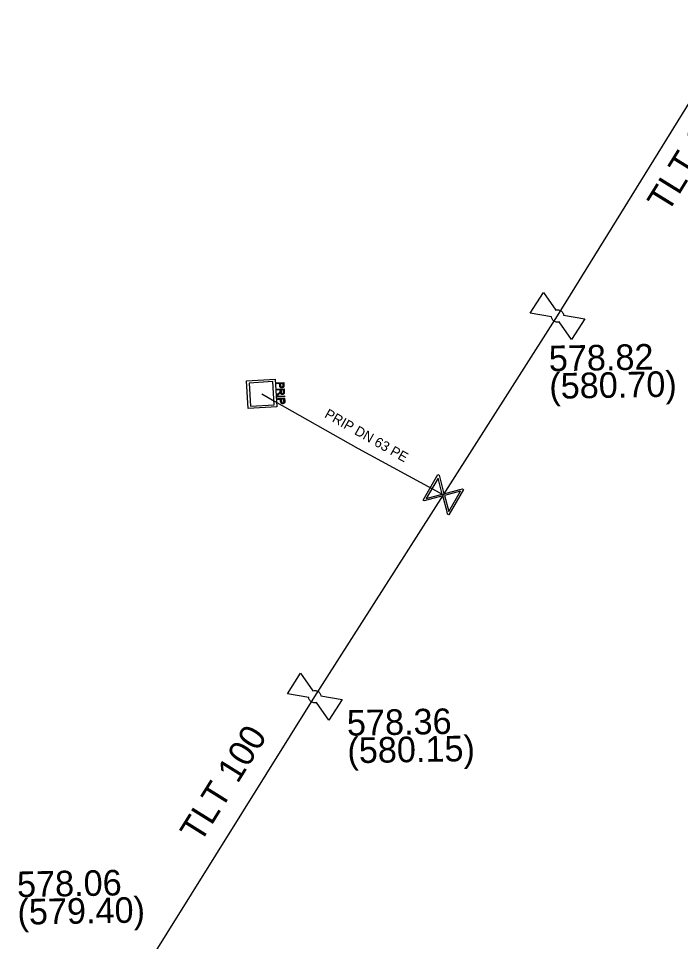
# Model space of a CAD drawing. Extents: x -643842 to -636370, y -1119190 to -1110210.
# Drawn here: x -642112.52 to -642078.89, y -1113573.41 to -1113526.49 of the extents above; entities that cross this region are included whole.
import ezdxf

# ---------------------------------------------------------------- set-up
doc = ezdxf.new("R2010")
doc.units = 0
for name, color, linetype in [('22', 7, 'Continuous'), ('Default', 7, 'Continuous'), ('Level 16', 7, 'Continuous'), ('Level 18', 7, 'Continuous'), ('Level 20', 7, 'Continuous'), ('Level 21', 7, 'Continuous'), ('Level 23', 7, 'Continuous'), ('Level 27', 7, 'Continuous'), ('Level 28', 7, 'Continuous')]:
    doc.layers.add(name, color=color, linetype=linetype)

msp = doc.modelspace()

# ---------------------------------------------------------------- linework, layer by layer
at = {"layer": 'Default'}
for points in [[(-642085.23, -1113541.311), (-642085.179, -1113541.295), (-642085.125, -1113541.298), (-642085.041, -1113541.303), (-642084.972, -1113541.347), (-642084.903, -1113541.391), (-642084.862, -1113541.467), (-642084.837, -1113541.514), (-642084.83, -1113541.566)], [(-642085.05, -1113541.911), (-642085.1, -1113541.925), (-642085.153, -1113541.923), (-642085.239, -1113541.917), (-642085.308, -1113541.873), (-642085.377, -1113541.829), (-642085.416, -1113541.755), (-642085.442, -1113541.707), (-642085.449, -1113541.654)], [(-642099.039, -1113545.124), (-642099.037, -1113545.16), (-642099.04, -1113545.179), (-642099.043, -1113545.205), (-642099.054, -1113545.224), (-642099.065, -1113545.243), (-642099.086, -1113545.255), (-642099.108, -1113545.266), (-642099.135, -1113545.268), (-642099.181, -1113545.271), (-642099.214, -1113545.244), (-642099.246, -1113545.217), (-642099.251, -1113545.141)], [(-642099.209, -1113545.139), (-642099.207, -1113545.185), (-642099.189, -1113545.203), (-642099.17, -1113545.221), (-642099.139, -1113545.219), (-642099.117, -1113545.218), (-642099.102, -1113545.206), (-642099.086, -1113545.194), (-642099.083, -1113545.176), (-642099.08, -1113545.163), (-642099.082, -1113545.13)], [(-642099.3, -1113545.534), (-642099.268, -1113545.512), (-642099.252, -1113545.497), (-642099.236, -1113545.483), (-642099.23, -1113545.472), (-642099.224, -1113545.46), (-642099.222, -1113545.449), (-642099.22, -1113545.442), (-642099.221, -1113545.423)], [(-642099.019, -1113545.468), (-642099.016, -1113545.515), (-642099.025, -1113545.541), (-642099.033, -1113545.566), (-642099.056, -1113545.583), (-642099.08, -1113545.599), (-642099.109, -1113545.6), (-642099.148, -1113545.603), (-642099.175, -1113545.58), (-642099.202, -1113545.557), (-642099.212, -1113545.506), (-642099.221, -1113545.525), (-642099.229, -1113545.535), (-642099.246, -1113545.557), (-642099.274, -1113545.577)], [(-642099.178, -1113545.467), (-642099.176, -1113545.5), (-642099.168, -1113545.518), (-642099.161, -1113545.536), (-642099.145, -1113545.544), (-642099.13, -1113545.553), (-642099.112, -1113545.552), (-642099.088, -1113545.55), (-642099.072, -1113545.531), (-642099.057, -1113545.512), (-642099.059, -1113545.471)], [(-642098.994, -1113545.925), (-642098.991, -1113545.96), (-642098.994, -1113545.98), (-642098.997, -1113546.006), (-642099.008, -1113546.025), (-642099.02, -1113546.044), (-642099.041, -1113546.055), (-642099.062, -1113546.067), (-642099.089, -1113546.069), (-642099.135, -1113546.071), (-642099.168, -1113546.045), (-642099.201, -1113546.018), (-642099.205, -1113545.942)], [(-642099.164, -1113545.94), (-642099.161, -1113545.986), (-642099.143, -1113546.004), (-642099.125, -1113546.022), (-642099.093, -1113546.02), (-642099.071, -1113546.019), (-642099.056, -1113546.007), (-642099.041, -1113545.995), (-642099.037, -1113545.976), (-642099.034, -1113545.964), (-642099.036, -1113545.931)], [(-642097.378, -1113561.261), (-642097.428, -1113561.275), (-642097.482, -1113561.273), (-642097.568, -1113561.268), (-642097.637, -1113561.224), (-642097.706, -1113561.18), (-642097.746, -1113561.106), (-642097.772, -1113561.058), (-642097.779, -1113561.006)], [(-642097.561, -1113560.661), (-642097.511, -1113560.645), (-642097.456, -1113560.648), (-642097.372, -1113560.652), (-642097.303, -1113560.696), (-642097.234, -1113560.74), (-642097.193, -1113560.816), (-642097.167, -1113560.863), (-642097.16, -1113560.915)]]:
    msp.add_open_spline(points, degree=3, dxfattribs=at)
at = {"layer": 'Level 16'}
for points in [[(-642089.915, -1113550.427), (-642090.667, -1113551.725), (-642090.724, -1113551.692), (-642090.753, -1113551.567), (-642090.97, -1113550.755), (-642091.908, -1113551.006), (-642091.965, -1113550.973), (-642091.213, -1113549.675), (-642091.156, -1113549.708), (-642090.908, -1113550.647), (-642090.096, -1113550.43), (-642089.972, -1113550.394), (-642089.915, -1113550.427)], [(-642091.807, -1113550.888), (-642090.993, -1113550.67), (-642091.211, -1113549.858), (-642091.807, -1113550.888)], [(-642090.075, -1113550.516), (-642090.885, -1113550.733), (-642090.669, -1113551.541), (-642090.075, -1113550.516)]]:
    msp.add_lwpolyline(points, dxfattribs=at)
at = {"layer": 'Level 18'}
for points in [[(-642099.397, -1113546.233), (-642100.846, -1113546.318), (-642100.929, -1113544.907), (-642099.48, -1113544.822), (-642099.397, -1113546.233)], [(-642099.596, -1113544.95), (-642100.799, -1113545.02), (-642100.73, -1113546.19), (-642099.527, -1113546.12), (-642099.596, -1113544.95)], [(-642099.405, -1113545.011), (-642099.047, -1113544.99), (-642099.039, -1113545.124)], [(-642099.251, -1113545.141), (-642099.256, -1113545.049), (-642099.402, -1113545.057), (-642099.405, -1113545.011)], [(-642099.082, -1113545.13), (-642099.087, -1113545.039), (-642099.215, -1113545.046)], [(-642099.215, -1113545.046), (-642099.209, -1113545.139)], [(-642099.387, -1113545.33), (-642099.028, -1113545.309), (-642099.019, -1113545.468)], [(-642099.221, -1113545.423), (-642099.224, -1113545.369), (-642099.384, -1113545.378), (-642099.387, -1113545.33)], [(-642099.274, -1113545.577), (-642099.368, -1113545.645), (-642099.372, -1113545.585), (-642099.3, -1113545.534)], [(-642099.059, -1113545.471), (-642099.066, -1113545.359), (-642099.184, -1113545.366)], [(-642099.184, -1113545.366), (-642099.178, -1113545.467)], [(-642099.367, -1113545.694), (-642099.008, -1113545.673), (-642099.006, -1113545.719), (-642099.364, -1113545.74), (-642099.367, -1113545.694)], [(-642099.36, -1113545.812), (-642099.001, -1113545.791), (-642098.994, -1113545.925)], [(-642099.205, -1113545.942), (-642099.211, -1113545.85), (-642099.357, -1113545.858), (-642099.36, -1113545.812)], [(-642099.036, -1113545.931), (-642099.041, -1113545.84), (-642099.169, -1113545.847)], [(-642099.169, -1113545.847), (-642099.164, -1113545.94)]]:
    msp.add_lwpolyline(points, dxfattribs=at)
at = {"layer": 'Level 21'}
msp.add_lwpolyline([(-642106.21, -1113574.97), (-642097.47, -1113560.96), (-642090.94, -1113550.7), (-642085.14, -1113541.61), (-642075.79, -1113526.49)], dxfattribs=at)
at = {"layer": 'Level 23'}
msp.add_lwpolyline([(-642100.16, -1113545.57), (-642099.51, -1113545.94), (-642095.26, -1113548.35), (-642090.94, -1113550.7)], dxfattribs=at)
at = {"layer": 'Level 28'}
for points in [[(-642085.449, -1113541.654), (-642086.53, -1113541.464), (-642085.857, -1113540.411), (-642085.23, -1113541.311)], [(-642083.75, -1113541.756), (-642084.423, -1113542.809), (-642085.05, -1113541.911)], [(-642084.83, -1113541.566), (-642083.75, -1113541.756)], [(-642097.779, -1113561.006), (-642098.861, -1113560.82), (-642098.192, -1113559.764), (-642097.561, -1113560.661)], [(-642097.16, -1113560.915), (-642096.079, -1113561.1)], [(-642096.079, -1113561.1), (-642096.748, -1113562.156), (-642097.378, -1113561.261)]]:
    msp.add_lwpolyline(points, dxfattribs=at)

# ---------------------------------------------------------------- texts
at = {"layer": '22'}
msp.add_text('PRIP DN 63 PE', height=0.5, rotation=330.4442, dxfattribs=at).set_placement((-642097.016, -1113546.738))
at = {"layer": 'Level 20'}
for rotation, p in [(58.2679, (-642079.546, -1113536.417)), (58.0424, (-642103.282, -1113568.449))]:
    msp.add_text('TLT 100', height=1.3, rotation=rotation, dxfattribs=at).set_placement(p)
at = {"layer": 'Level 27'}
for s, p in [('578.82', (-642085.573, -1113544.423)), ('(580.70)', (-642085.549, -1113545.823)), ('578.36', (-642095.827, -1113562.945)), ('(580.15)', (-642095.802, -1113564.345)), ('578.06', (-642112.582, -1113571.151)), ('(579.40)', (-642112.558, -1113572.551))]:
    msp.add_text(s, height=1.3, rotation=1, dxfattribs=at).set_placement(p)

doc.saveas('drawing.dxf')
